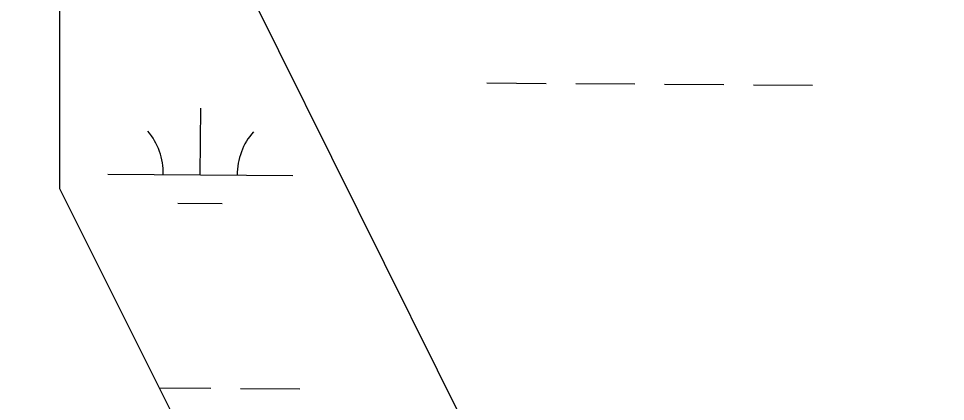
# Model space of a CAD drawing. Extents: x 3172231 to 3210228, y 940198 to 965780.
# Drawn here: x 3193675 to 3194176, y 951095 to 951303 of the extents above; entities that cross this region are included whole.
import ezdxf

# ---------------------------------------------------------------- set-up
doc = ezdxf.new("R2010")
doc.units = 0
doc.layers.add('V-TOPO-BNDY', color=7, linetype='Continuous')
doc.layers.add('V-WETL-SWMP', color=7, linetype='Continuous')

msp = doc.modelspace()

# ---------------------------------------------------------------- linework, layer by layer
at = {"layer": 'V-TOPO-BNDY'}
msp.add_line((3192802.44, 953324.154), (3194332.024, 950245.511), dxfattribs=at)
at = {"layer": 'V-WETL-SWMP'}
for p, q in [((3193697.258, 951210.438), (3193697.258, 951358.354)), ((3193928.015, 951267.775), (3193960.014, 951267.557)), ((3193976.014, 951267.448), (3194008.013, 951267.23)), ((3194024.013, 951267.121), (3194056.012, 951266.903)), ((3194072.012, 951266.794), (3194104.011, 951266.577)), ((3193773.081, 951218.086), (3193773.326, 951254.085)), ((3193723.083, 951218.426), (3193823.08, 951217.746)), ((3193808.149, 950988.564), (3193697.258, 951210.438)), ((3193760.977, 951202.737), (3193784.976, 951202.574)), ((3193751.054, 951102.801), (3193778.887, 951102.612)), ((3193794.887, 951102.503), (3193826.886, 951102.285))]:
    msp.add_line(p, q, dxfattribs=at)
for centre, start, end in [((3193717.843, 951218.937), 358.83817, 40.38182), ((3193828.326, 951218.185), 138.83816, 180.38182)]:
    msp.add_arc(centre, 35.246, start, end, dxfattribs=at)

doc.saveas('drawing.dxf')
